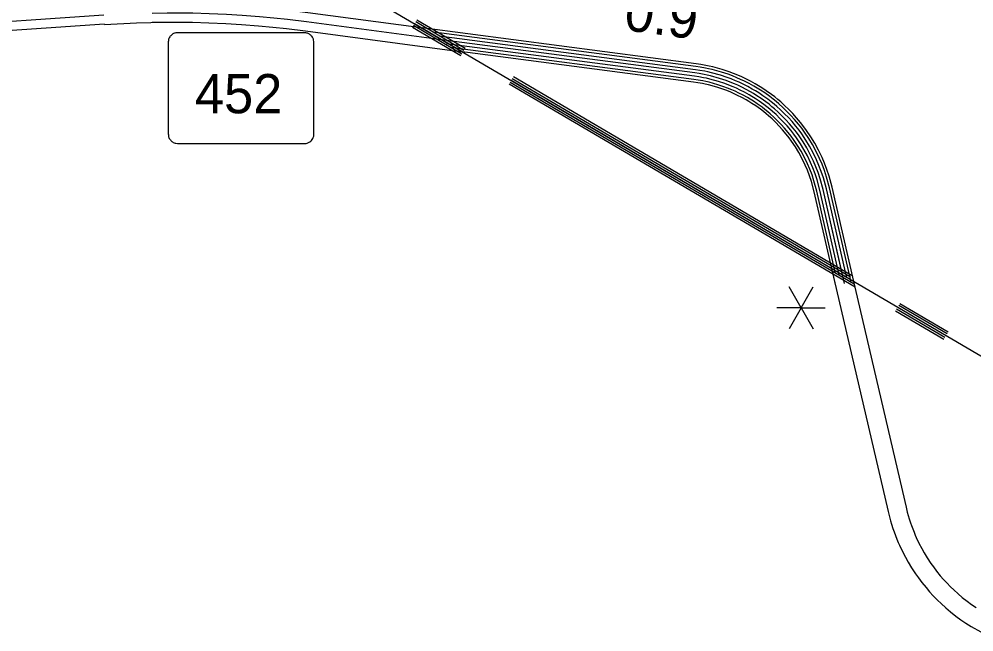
# Model space of a CAD drawing. Extents: x 1788175 to 1969470, y 584502 to 738744.
# Drawn here: x 1842363 to 1851363, y 615806 to 621579 of the extents above; entities that cross this region are included whole.
import ezdxf

# ---------------------------------------------------------------- set-up
doc = ezdxf.new("R2010")
doc.units = 0
for name, color, linetype in [('DESIGN - ROW - Slope Lines', 7, 'Continuous'), ('DESIGN - TRAFFIC CONTROL PERMANENT - Signalization', 7, 'Continuous'), ('SURVEY - CENTERLINE - Preliminary Text', 7, 'Continuous'), ('SURVEY - CONTROL with Text', 7, 'Continuous'), ('SURVEY - DRAINAGE - Natural Features', 7, 'Continuous')]:
    doc.layers.add(name, color=color, linetype=linetype)

msp = doc.modelspace()

# ---------------------------------------------------------------- linework, layer by layer
at = {"layer": 'DESIGN - ROW - Slope Lines'}
msp.add_line((1843768.8, 621348.6), (1843768.8, 620516.8), dxfattribs=at)
for points in [[(1845141.7, 621338.1), (1845141.5, 621345.9), (1845141.4, 621353.9), (1845140.4, 621368.5), (1845139, 621379), (1845137.2, 621389.8), (1845135.2, 621395.8), (1845132, 621402.4), (1845127.6, 621409.8), (1845122.2, 621417.2), (1845117.5, 621422.7), (1845111.6, 621428.2), (1845106.9, 621432.1), (1845100.5, 621436.6), (1845095.5, 621439.5), (1845087.2, 621443.5), (1845081, 621445.7), (1845073.9, 621447), (1845064.6, 621448.4), (1845056.5, 621449.3), (1845047.8, 621449.8), (1845035.5, 621449.9), (1845026, 621449.3), (1843868.8, 621450), (1843859.4, 621449.9), (1843849.1, 621449.3), (1843840, 621448.1), (1843830.9, 621446.5), (1843826.7, 621445.1), (1843819.4, 621442.1), (1843813, 621438.7), (1843807.7, 621435.5), (1843798.8, 621428.6), (1843792.7, 621422.8), (1843787.6, 621417), (1843783.7, 621411.7), (1843777.9, 621402.1), (1843774.6, 621394.7), (1843772.6, 621389.6), (1843771.9, 621385.8), (1843771.4, 621382.4), (1843770.6, 621375.2), (1843769.5, 621365.9), (1843769, 621358), (1843768.9, 621351.2), (1843768.8, 621333.3)], [(1845031.8, 620407.4), (1845052.4, 620407.7), (1845069.5, 620408), (1845079.7, 620410.4), (1845092, 620415.3), (1845103.1, 620421.7), (1845112.1, 620428.5), (1845120.2, 620436.5), (1845126.4, 620444.4), (1845132.4, 620454.3), (1845136, 620462), (1845138.6, 620469.1), (1845140.1, 620476.6), (1845140.9, 620484.8), (1845141.2, 620494.9), (1845141.7, 620518.1), (1845141.7, 621338.1)], [(1843768.8, 620516.8), (1843769, 620507.8), (1843769.5, 620497.6), (1843770.3, 620488.2), (1843771.4, 620479), (1843772.8, 620469.7), (1843775.6, 620462.1), (1843779, 620454.9), (1843783.5, 620447.4), (1843788.9, 620440.1), (1843794.5, 620433.9), (1843801.8, 620427.3), (1843808.7, 620422.1), (1843816.7, 620417.4), (1843825.3, 620413.4), (1843834.2, 620410.3), (1843841.5, 620409.4), (1843856.4, 620408.1), (1843875.2, 620407.4), (1845031.8, 620407.4)]]:
    msp.add_lwpolyline(points, dxfattribs=at)
at = {"layer": 'DESIGN - TRAFFIC CONTROL PERMANENT - Signalization'}
for q in [(1849620.2, 619056.8), (1849848.3, 619056.8), (1849506.1, 618859.3), (1849620.2, 618661.8), (1849848.3, 618661.8), (1849962.3, 618859.3)]:
    msp.add_line((1849734.2, 618859.3), q, dxfattribs=at)
at = {"layer": 'SURVEY - CENTERLINE - Preliminary Text'}
for points in [[(1843615.9, 621723.1), (1843758.4, 621725), (1843877.4, 621725), (1844002.4, 621723.3), (1844159, 621719), (1844321.6, 621711.8), (1844472.4, 621702.6), (1844634.9, 621690.1), (1844771.6, 621677.4), (1844904.4, 621663.2), (1845083.6, 621641.1), (1846151.8, 621498.9)], [(1843167.9, 621529.8), (1841607.9, 621423.2)], [(1843166.6, 621528.7), (1843469.3, 621544.5), (1843604.4, 621548.5), (1843622.9, 621548.7)], [(1843615.9, 621548.6), (1843759.6, 621550.6), (1843876.2, 621550.5), (1843998.8, 621548.9), (1844152.7, 621544.7), (1844312.4, 621537.6), (1844460.5, 621528.6), (1844620.1, 621516.3), (1844754.3, 621503.8), (1844884.4, 621489.9), (1845061.4, 621468), (1846539.6, 621271.3)], [(1850229.9, 619106.1), (1850026.9, 619995), (1849998.9, 620098.6), (1849977.7, 620162.1), (1849955, 620221.3), (1849931.5, 620276.2), (1849899, 620343.6), (1849863.4, 620408.9), (1849827.2, 620468.6), (1849786.4, 620529.2), (1849759.9, 620565.5), (1849728, 620606.3), (1849691.2, 620650.1), (1849655.3, 620689.8), (1849618.1, 620728.1), (1849578.8, 620765.8), (1849541.7, 620799.1), (1849515.2, 620821.5), (1849485.9, 620845.2), (1849454.6, 620869.2), (1849406, 620904), (1849365.3, 620931), (1849331.9, 620951.8), (1849301.9, 620969.5), (1849257.1, 620994.2), (1849212.4, 621017), (1849174.4, 621034.9), (1849138.9, 621050.5), (1849096.1, 621067.9), (1849055.8, 621083), (1848991.3, 621104.4), (1848902.7, 621128.8), (1848867, 621137), (1848836.2, 621143.3), (1848787.7, 621152), (1848745, 621158.3), (1846162.3, 621497.2)], [(1850204.8, 619100.4), (1850002, 619988.8), (1849974.2, 620091.2), (1849953.4, 620153.4), (1849931.2, 620211.7), (1849908.1, 620265.6), (1849876.1, 620331.8), (1849841.1, 620396.1), (1849805.6, 620454.7), (1849765.3, 620514.4), (1849739.3, 620549.9), (1849708, 620590.1), (1849671.8, 620633.2), (1849636.5, 620672.2), (1849600, 620709.8), (1849561.3, 620747), (1849524.8, 620779.7), (1849498.8, 620801.7), (1849470, 620825), (1849439.3, 620848.5), (1849391.4, 620882.8), (1849351.4, 620909.4), (1849318.6, 620929.8), (1849289.2, 620947.1), (1849245.1, 620971.5), (1849201.1, 620993.9), (1849163.7, 621011.5), (1849128.9, 621026.8), (1849086.8, 621044), (1849047.2, 621058.7), (1848983.8, 621079.8), (1848896.4, 621103.8), (1848861.5, 621111.8), (1848831.3, 621118.1), (1848783.5, 621126.6), (1848741.4, 621132.9), (1846270.9, 621457)], [(1850144.4, 619086.6), (1849941.8, 619973.8), (1849914.9, 620073.2), (1849895, 620132.5), (1849873.7, 620188.4), (1849851.6, 620239.9), (1849820.9, 620303.5), (1849787.4, 620365.1), (1849753.3, 620421.3), (1849714.6, 620478.8), (1849689.9, 620512.6), (1849659.8, 620551), (1849625, 620592.4), (1849591.3, 620629.8), (1849556.3, 620665.9), (1849519.1, 620701.5), (1849484.1, 620732.9), (1849459.3, 620753.9), (1849431.6, 620776.3), (1849402.4, 620798.7), (1849356.2, 620831.8), (1849317.9, 620857.2), (1849286.5, 620876.8), (1849258.5, 620893.3), (1849216, 620916.7), (1849173.8, 620938.2), (1849138, 620955.1), (1849104.7, 620969.7), (1849064.3, 620986.2), (1849026.6, 621000.3), (1848965.8, 621020.5), (1848881.3, 621043.7), (1848848.3, 621051.3), (1848819.6, 621057.2), (1848773.5, 621065.4), (1848732.9, 621071.5), (1846319.4, 621388.1)], [(1850128.8, 619154.5), (1849941.8, 619973.8), (1849914.9, 620073.2), (1849895, 620132.5), (1849873.7, 620188.4), (1849851.6, 620239.9), (1849820.9, 620303.5), (1849787.4, 620365.1), (1849753.3, 620421.3), (1849714.6, 620478.8), (1849689.9, 620512.6), (1849659.8, 620551), (1849625, 620592.4), (1849591.3, 620629.8), (1849556.3, 620665.9), (1849519.1, 620701.5), (1849484.1, 620732.9), (1849459.3, 620753.9), (1849431.6, 620776.3), (1849402.4, 620798.7), (1849356.2, 620831.8), (1849317.9, 620857.2), (1849286.5, 620876.8), (1849258.5, 620893.3), (1849216, 620916.7), (1849173.8, 620938.2), (1849138, 620955.1), (1849104.7, 620969.7), (1849064.3, 620986.2), (1849026.6, 621000.3), (1848965.8, 621020.5), (1848881.3, 621043.7), (1848848.3, 621051.3), (1848819.6, 621057.2), (1848773.5, 621065.4), (1848732.9, 621071.5), (1846319.4, 621388.1)], [(1850160.5, 619155.1), (1849971.9, 619981.3), (1849944.5, 620082.2), (1849924.2, 620143), (1849902.4, 620200), (1849879.8, 620252.7), (1849848.5, 620317.7), (1849814.3, 620380.6), (1849779.4, 620438), (1849739.9, 620496.6), (1849714.6, 620531.3), (1849683.9, 620570.6), (1849648.4, 620612.8), (1849613.9, 620651), (1849578.1, 620687.8), (1849540.2, 620724.2), (1849504.4, 620756.3), (1849479.1, 620777.8), (1849450.8, 620800.6), (1849420.8, 620823.6), (1849373.8, 620857.3), (1849334.6, 620883.3), (1849302.6, 620903.3), (1849273.8, 620920.2), (1849230.5, 620944.1), (1849187.4, 620966.1), (1849150.9, 620983.3), (1849116.8, 620998.3), (1849075.5, 621015.1), (1849036.9, 621029.5), (1848974.8, 621050.2), (1848888.8, 621073.8), (1848854.9, 621081.6), (1848825.5, 621087.6), (1848778.5, 621096), (1848737.1, 621102.2), (1846323.4, 621418.8)], [(1850093.6, 619169.8), (1849911.7, 619966.3), (1849885.2, 620064.2), (1849865.9, 620122.1), (1849845, 620176.7), (1849823.4, 620227), (1849793.3, 620289.4), (1849760.5, 620349.7), (1849727.2, 620404.5), (1849689.2, 620461), (1849665.1, 620493.9), (1849635.7, 620531.5), (1849601.7, 620572.1), (1849568.6, 620608.6), (1849534.4, 620643.9), (1849498, 620678.8), (1849463.7, 620709.6), (1849439.5, 620730), (1849412.5, 620751.9), (1849383.9, 620773.8), (1849338.6, 620806.3), (1849301.1, 620831.1), (1849270.4, 620850.2), (1849243.1, 620866.3), (1849201.5, 620889.3), (1849160.1, 620910.4), (1849125.1, 620926.9), (1849092.7, 620941.2), (1849053, 620957.3), (1849016.3, 620971), (1848956.8, 620990.8), (1848873.7, 621013.6), (1848841.7, 621021), (1848813.7, 621026.8), (1848768.5, 621034.8), (1848728.6, 621040.8), (1846392, 621347.3)], [(1850056.1, 619194.8), (1849881.6, 619958.8), (1849855.5, 620055.3), (1849836.7, 620111.6), (1849816.2, 620165.1), (1849795.2, 620214.2), (1849765.7, 620275.2), (1849733.6, 620334.2), (1849701.1, 620387.8), (1849663.8, 620443.2), (1849640.4, 620475.2), (1849611.6, 620512), (1849578.3, 620551.7), (1849546, 620587.4), (1849512.5, 620621.9), (1849477, 620656.1), (1849443.3, 620686.2), (1849419.8, 620706.2), (1849393.3, 620727.6), (1849365.5, 620748.9), (1849321, 620780.7), (1849284.3, 620805.1), (1849254.4, 620823.7), (1849227.7, 620839.4), (1849187, 620861.9), (1849146.5, 620882.5), (1849112.3, 620898.7), (1849080.6, 620912.6), (1849041.7, 620928.4), (1849006, 620941.8), (1848947.8, 620961.1), (1848866.1, 620983.6), (1848835.1, 620990.7), (1848807.8, 620996.3), (1848763.5, 621004.2), (1848724.3, 621010), (1846427.3, 621311.4)], [(1850059.8, 619067.3), (1849857.6, 619952.8), (1849831.8, 620048.1), (1849813.4, 620103.3), (1849793.3, 620155.8), (1849772.7, 620203.9), (1849743.7, 620263.9), (1849712.2, 620321.9), (1849680.3, 620374.5), (1849643.6, 620429), (1849620.7, 620460.3), (1849592.4, 620496.4), (1849559.7, 620535.4), (1849528, 620570.5), (1849495.1, 620604.4), (1849460.1, 620637.9), (1849427.1, 620667.6), (1849404, 620687.1), (1849378, 620708.1), (1849350.7, 620729), (1849306.9, 620760.4), (1849271, 620784.3), (1849241.6, 620802.6), (1849215.5, 620817.9), (1849175.4, 620840.1), (1849135.6, 620860.4), (1849102, 620876.2), (1849070.9, 620889.9), (1849032.7, 620905.4), (1848997.7, 620918.5), (1848940.6, 620937.5), (1848860.1, 620959.6), (1848829.8, 620966.5), (1848803.2, 620972), (1848759.6, 620979.9), (1848720.9, 620985.6), (1846471.1, 621280.7)], [(1850021.7, 619227.9), (1850554.3, 616938.6), (1850566.4, 616889.9), (1850576.7, 616852.8), (1850586.4, 616820), (1850599.8, 616778.9), (1850610.4, 616748.2), (1850623.2, 616713.6), (1850637, 616678.8), (1850649.6, 616648.7), (1850660.8, 616623.1), (1850688.7, 616564.1), (1850716.9, 616509.8), (1850743, 616463.2), (1850775.5, 616409.5), (1850813.8, 616351.4), (1850839.9, 616314.7), (1850873.3, 616270.3), (1850911.5, 616223), (1850945.6, 616183.5), (1850979.4, 616146.6), (1851019.3, 616105.7), (1851052.8, 616073.4), (1851098.4, 616032), (1851142.9, 615994.4), (1851193.3, 615954.7), (1851240.9, 615920), (1851287.5, 615888.3), (1851338.2, 615856.2), (1851427.4, 615805.5)], [(1850229.1, 619106.1), (1850723.9, 616979.4), (1850735.2, 616934.1), (1850744.3, 616901), (1850753, 616871.9), (1850765.1, 616834.4), (1850774.6, 616807.2), (1850786.2, 616776), (1850798.6, 616744.6), (1850809.9, 616717.5), (1850819.6, 616695.5), (1850845.1, 616641.5), (1850870.4, 616592.6), (1850893.7, 616551), (1850922.9, 616502.8), (1850957.8, 616449.9), (1850980.7, 616417.6), (1851010.9, 616377.6), (1851045.4, 616334.8), (1851076, 616299.4), (1851106.2, 616266.4), (1851142.4, 616229.3), (1851172, 616200.7), (1851213.3, 616163.3), (1851253.1, 616129.6), (1851298.7, 616093.8), (1851341.4, 616062.6), (1851383.2, 616034.2)]]:
    msp.add_lwpolyline(points, dxfattribs=at)
at = {"layer": 'SURVEY - CONTROL with Text'}
for points in [[(1843162, 621616.3), (1841602, 621509.7)], [(1843615.9, 621636.3), (1843759, 621638.3), (1843876.8, 621638.3), (1844000.6, 621636.6), (1844155.8, 621632.3), (1844317, 621625.2), (1844466.5, 621616.1), (1844627.6, 621603.7), (1844763, 621591.1), (1844894.5, 621577), (1845072.6, 621555), (1846344.6, 621385.8)], [(1843615.9, 621548.6), (1843622.9, 621548.7)]]:
    msp.add_lwpolyline(points, dxfattribs=at)
at = {"layer": 'SURVEY - DRAINAGE - Natural Features'}
for points in [[(1851663.9, 618264.1), (1844950.2, 622204), (1844809.4, 622283.7), (1844511.2, 622531.2), (1840669.1, 625572.7), (1840574.5, 625513.8), (1840479.3, 625415), (1840389.6, 625270.2), (1840361.5, 625106.6), (1840284, 625137.5), (1840228.2, 625148.2), (1840104.5, 625153.7), (1839978.7, 625151.2), (1839738, 625374), (1839579.9, 625503.9), (1839407, 625565.9), (1838995.1, 625678.9), (1838466.8, 625745.3), (1838449.1, 625984.3), (1838978.7, 625935.1), (1839270, 626693.2), (1837709.4, 627827.7)], [(1846546.4, 621267.3), (1846091, 621534.6)], [(1846556.5, 621284.6), (1846101.1, 621551.8)], [(1846566.6, 621301.8), (1846111.3, 621569.1)], [(1846526.6, 621233.7), (1846071.3, 621500.9)], [(1846536.3, 621250.1), (1846080.9, 621517.3)], [(1850232.6, 619080.9), (1846991.6, 620982.8)], [(1850227.2, 619107.3), (1847001.8, 621000.1)], [(1850199.5, 619146.7), (1847011.9, 621017.3)], [(1850209.7, 619164), (1847022, 621034.6)], [(1850242.3, 619053.2), (1846982, 620966.5)], [(1851080.4, 618561.4), (1850625, 618828.6)], [(1851090, 618577.7), (1850634.7, 618845)], [(1851100.2, 618595), (1850644.8, 618862.2)], [(1851110.3, 618612.2), (1850654.9, 618879.5)], [(1851120.4, 618629.5), (1850665, 618896.7)]]:
    msp.add_lwpolyline(points, dxfattribs=at)

# ---------------------------------------------------------------- texts
at = {"layer": 'DESIGN - ROW - Slope Lines'}
msp.add_text('452', height=369.6, dxfattribs=at).set_placement((1844019.9, 620691.6))
at = {"layer": 'DESIGN - TRAFFIC CONTROL PERMANENT - Signalization'}
msp.add_text('0.9', height=369.6, rotation=352.41992, dxfattribs=at).set_placement((1848054.3, 621477.4))

doc.saveas('drawing.dxf')
